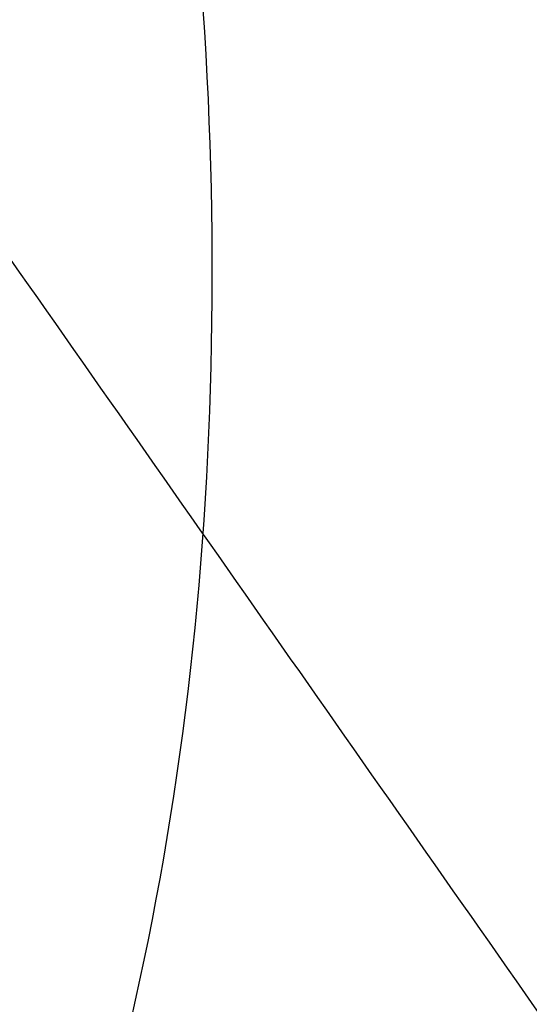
# Model space of a CAD drawing. Header units: millimetres. Extents: x -1437 to 1444, y -1373 to 1332.
# Tile 576 of 656: x 781.14 to 781.797, y -368.435 to -367.166. Entities that reach past the tile are written whole.
import ezdxf

# ---------------------------------------------------------------- set-up
doc = ezdxf.new("R2010")
doc.units = ezdxf.units.MM
doc.layers.add('Default', color=7, linetype='Continuous', true_color=0x000000)

msp = doc.modelspace()

# ---------------------------------------------------------------- linework, layer by layer
at = {"layer": 'Default'}
for points, knots in [([(131.7520007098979, -2.218138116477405, 715.1900953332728), (131.7517039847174, -2.217921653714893, 712.0216694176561), (132.0220112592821, -2.415107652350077, 705.5161072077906), (133.700145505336, -3.639261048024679, 692.8089584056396), (137.9963265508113, -6.773134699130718, 677.4504775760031), (146.2518843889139, -12.79496183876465, 660.6265163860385), (157.296837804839, -20.85112342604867, 645.2932353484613), (170.8561486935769, -30.7408291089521, 631.3410762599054), (186.7038585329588, -42.29909004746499, 618.6587211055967), (204.6323159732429, -55.37426993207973, 607.1599704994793), (224.4335839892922, -69.81452340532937, 596.778449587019), (245.9042859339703, -85.47132968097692, 587.4554343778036), (268.8334129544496, -102.1906011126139, 579.1409255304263), (293.0114835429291, -119.8193629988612, 571.7862214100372), (318.2229802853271, -138.2002389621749, 565.3459172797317), (344.2553605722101, -157.1780214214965, 559.7728563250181), (380.2611216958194, -183.4240508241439, 553.3557773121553), (425.9846705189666, -216.7485574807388, 547.3694630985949), (480.2545371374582, -256.2914921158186, 543.0033075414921), (547.9679961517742, -305.6124660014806, 540.4049736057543), (611.784263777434, -352.0651003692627, 541.6877843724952), (671.4556014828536, -395.4545450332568, 546.8357026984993), (711.4410436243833, -424.5039139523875, 552.0963732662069), (748.0275865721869, -451.0544841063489, 558.6850582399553), (781.0755254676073, -475.0027535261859, 566.4055843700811), (810.4529019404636, -496.2509576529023, 575.061065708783), (832.4924511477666, -512.1509571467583, 583.1547443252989), (848.142695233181, -523.4095561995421, 590.0145564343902), (861.3451816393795, -532.8852957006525, 596.5221266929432), (875.5457376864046, -543.0359773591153, 604.8246694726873), (889.7822052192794, -553.1370869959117, 615.5394072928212), (900.8052621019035, -560.8784537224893, 626.3937933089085), (909.0506139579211, -566.5833358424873, 637.2926402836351), (914.8769066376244, -570.5205543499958, 648.0767802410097), (918.6306163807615, -572.9536763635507, 658.4703191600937), (920.7605244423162, -574.2222229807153, 668.1608291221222), (921.6155293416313, -574.6269502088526, 675.6583602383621), (921.9574115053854, -574.716752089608, 681.2146769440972), (922.1467318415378, -574.7050275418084, 686.4963729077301), (922.3050510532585, -574.642294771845, 693.0818184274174), (922.4648578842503, -574.5965524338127, 699.2136901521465), (922.5840356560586, -574.5515760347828, 703.5190835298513), (922.702183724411, -574.5034498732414, 707.2405269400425), (922.837045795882, -574.4410739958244, 710.8035509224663), (923.0872522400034, -574.3031981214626, 714.1149447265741), (923.3390258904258, -574.1579140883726, 716.2678422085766), (923.7024182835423, -573.9418683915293, 717.9287636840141), (924.2038480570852, -573.6429660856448, 719.1767103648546), (924.5986121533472, -573.413662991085, 719.9308557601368), (925.0383313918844, -573.1704870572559, 720.5929309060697), (925.6035531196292, -572.8815171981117, 721.2797663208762), (926.1821537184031, -572.6277671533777, 721.8002292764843), (926.6845728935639, -572.4918910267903, 722.1163492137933), (926.9332192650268, -572.4691842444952, 722.22855847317), (927.0058583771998, -572.4973404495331, 722.2396090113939), (926.9496794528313, -572.4578455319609, 722.2391317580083), (926.9727461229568, -572.4737982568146, 722.2407686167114), (927.0327339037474, -572.7885945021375, 722.076310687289), (926.9872433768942, -573.49040932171, 721.4970016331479), (926.8029513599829, -574.4450252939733, 720.2669890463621), (926.6140686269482, -575.1864816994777, 718.7410940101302), (926.465999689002, -575.7393625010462, 717.0546215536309), (926.3677368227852, -576.1062777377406, 715.1537069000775), (926.2952959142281, -576.3767717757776, 711.6194244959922), (926.2409361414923, -576.5797516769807, 705.6818946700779), (926.1974497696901, -576.7421301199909, 695.5305340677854), (926.153723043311, -576.905406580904, 669.6116377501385), (926.1428664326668, -576.9459463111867, 619.8719052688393), (926.1432286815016, -576.94459409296, 575.422816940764), (926.1432127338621, -576.9446536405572, 548.6144425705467)], [0, 0, 0, 0, 9.388442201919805, 19.25512239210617, 38.03574428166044, 57.17843237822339, 77.31680741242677, 98.86539763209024, 122.0388003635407, 146.9159871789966, 173.4657413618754, 201.5966451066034, 231.1613037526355, 261.9872558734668, 293.8720136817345, 326.6022322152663, 359.9477944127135, 428.7861398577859, 497.1074358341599, 561.6566341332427, 680.0496786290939, 733.6395925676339, 783.3316339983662, 829.0004526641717, 870.5192212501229, 907.7632656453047, 940.6160900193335, 955.3633666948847, 968.9803796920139, 992.9340835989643, 1013.030376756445, 1029.9187314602, 1044.236715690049, 1056.78837615, 1067.808699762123, 1077.492048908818, 1086.225565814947, 1090.12584174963, 1094.026117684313, 1101.968393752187, 1109.910669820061, 1112.415567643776, 1114.920465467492, 1121.12979194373, 1123.174000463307, 1125.218208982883, 1128.030750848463, 1129.176917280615, 1130.323083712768, 1131.30349002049, 1132.283896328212, 1133.855097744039, 1134.468084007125, 1134.964815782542, 1135.358592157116, 1135.705934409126, 1136.102034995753, 1136.607468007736, 1138.013637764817, 1139.970894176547, 1142.520160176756, 1144.044662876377, 1146.007875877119, 1149.328219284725, 1154.965423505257, 1163.988959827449, 1179.845509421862, 1232.782354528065, 1313.202701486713, 1313.202701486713, 1313.202701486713, 1313.202701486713]), ([(129.7520007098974, -4.218138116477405, 715.1900953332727), (129.7517001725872, -4.217917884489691, 712.0067866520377), (130.0232944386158, -4.416040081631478, 705.4695647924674), (131.7098732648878, -5.646345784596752, 692.6978061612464), (136.0282420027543, -8.796389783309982, 677.2609584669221), (144.32126306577, -14.84551952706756, 660.3622510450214), (155.4057837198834, -22.93051138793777, 644.9752323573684), (169.0016528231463, -32.8468461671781, 630.9861865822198), (184.8811447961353, -44.42824685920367, 618.2788270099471), (202.8365474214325, -57.52303346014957, 606.763045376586), (222.6604958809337, -71.97977862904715, 596.3697823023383), (244.1503317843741, -87.65048605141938, 587.0385490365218), (267.0957075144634, -104.3815509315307, 578.7182042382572), (291.287702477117, -122.0204082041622, 571.3593000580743), (316.511250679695, -140.4100112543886, 564.9159404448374), (342.5541764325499, -159.3954206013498, 559.3406364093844), (378.5725343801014, -185.6505485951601, 552.9213284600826), (424.30924875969, -218.9845448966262, 546.9333302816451), (478.5922892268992, -258.5369538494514, 542.5661305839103), (546.3210637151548, -307.8689286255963, 539.9672092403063), (610.1537138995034, -354.3333443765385, 541.2502721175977), (669.8433444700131, -397.7359571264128, 546.3997378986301), (709.8429370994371, -426.7955176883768, 551.6622434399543), (746.4448272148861, -453.3571449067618, 558.2536547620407), (779.5098228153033, -477.317703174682, 565.978109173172), (808.906710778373, -498.5799578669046, 574.639251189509), (830.9662022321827, -514.4943007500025, 582.7401125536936), (846.635654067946, -525.76668654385, 589.6082707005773), (859.8586484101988, -535.2571182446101, 596.1259178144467), (874.087988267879, -545.4283575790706, 604.4449022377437), (888.3658262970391, -555.5588136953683, 615.19007749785), (899.4341192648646, -563.3319586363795, 626.0880132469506), (907.7249939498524, -569.0683592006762, 637.0458362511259), (913.5911784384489, -573.0325584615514, 647.902729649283), (917.3731464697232, -575.4840012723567, 658.3742087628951), (919.5182841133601, -576.7615861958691, 668.1350486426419), (920.3781501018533, -577.1685425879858, 675.6777422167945), (920.7214181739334, -577.2586810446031, 681.2575927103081), (920.9112031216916, -577.2468947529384, 686.5535594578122), (921.0692927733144, -577.184209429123, 693.1315945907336), (921.2292345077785, -577.1384315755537, 699.267615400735), (921.3486406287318, -577.093388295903, 703.5835412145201), (921.4677477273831, -577.0448001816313, 707.325488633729), (921.6026305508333, -576.9826146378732, 710.9179336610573), (921.8624584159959, -576.8394654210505, 714.360661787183), (922.130259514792, -576.6850706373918, 716.6747345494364), (922.5601821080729, -576.4295751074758, 718.6829487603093), (923.2041138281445, -576.0457326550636, 720.2908699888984), (923.7032351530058, -575.7557805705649, 721.242543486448), (924.2557788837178, -575.450496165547, 722.0737596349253), (924.9503109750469, -575.0946277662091, 722.918856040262), (925.6488736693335, -574.7914827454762, 723.5398274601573), (926.1612769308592, -574.6575269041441, 723.8578103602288), (926.320487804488, -574.6464946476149, 723.9220977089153), (925.9873820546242, -574.6820298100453, 723.782963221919), (925.1643568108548, -574.0557235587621, 723.8002244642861), (925.1217357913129, -573.7509350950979, 723.9490873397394), (925.1775132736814, -574.028911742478, 723.8155376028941), (925.1280689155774, -574.9231790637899, 723.0852839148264), (924.89354144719, -576.1174076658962, 721.5400928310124), (924.6654247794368, -577.0155116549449, 719.680228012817), (924.4921364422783, -577.6616853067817, 717.7160074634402), (924.3734308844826, -578.1051332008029, 715.3977981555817), (924.3010428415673, -578.3753651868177, 711.7363696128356), (924.2454951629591, -578.5827994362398, 705.7336815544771), (924.202146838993, -578.744651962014, 695.5537205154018), (924.158316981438, -578.9083065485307, 669.6146980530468), (924.1474988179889, -578.9486847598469, 619.8726913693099), (924.1478450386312, -578.9473783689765, 575.4226967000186), (924.1478321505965, -578.9474180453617, 548.6144425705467)], [0, 0, 0, 0, 9.388442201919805, 19.25512239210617, 38.03574428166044, 57.17843237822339, 77.31680741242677, 98.86539763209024, 122.0388003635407, 146.9159871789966, 173.4657413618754, 201.5966451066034, 231.1613037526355, 261.9872558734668, 293.8720136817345, 326.6022322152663, 359.9477944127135, 428.7861398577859, 497.1074358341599, 561.6566341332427, 680.0496786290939, 733.6395925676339, 783.3316339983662, 829.0004526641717, 870.5192212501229, 907.7632656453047, 940.6160900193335, 955.3633666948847, 968.9803796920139, 992.9340835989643, 1013.030376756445, 1029.9187314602, 1044.236715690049, 1056.78837615, 1067.808699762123, 1077.492048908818, 1086.225565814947, 1090.12584174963, 1094.026117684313, 1101.968393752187, 1109.910669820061, 1112.415567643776, 1114.920465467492, 1121.12979194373, 1123.174000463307, 1125.218208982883, 1128.030750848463, 1129.176917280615, 1130.323083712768, 1131.30349002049, 1132.283896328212, 1133.855097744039, 1134.468084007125, 1134.964815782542, 1135.358592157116, 1135.705934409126, 1136.102034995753, 1136.607468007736, 1138.013637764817, 1139.970894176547, 1142.520160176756, 1144.044662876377, 1146.007875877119, 1149.328219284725, 1154.965423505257, 1163.988959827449, 1179.845509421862, 1232.782354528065, 1313.202701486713, 1313.202701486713, 1313.202701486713, 1313.202701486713]), ([(133.7520007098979, -4.218138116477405, 715.1900953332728), (133.7517283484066, -4.217939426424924, 712.1168207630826), (134.0138073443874, -4.409122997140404, 705.8136616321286), (135.6379587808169, -5.593897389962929, 693.5195271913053), (139.7923249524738, -8.624323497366, 678.6619148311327), (147.8084972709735, -14.47153676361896, 662.3155571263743), (158.600698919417, -22.34334247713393, 647.3255363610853), (171.9265655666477, -32.06278250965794, 633.6089109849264), (187.571420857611, -43.47309565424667, 621.0861440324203), (205.3279926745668, -56.42292054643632, 609.6960301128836), (224.984680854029, -70.75773864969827, 599.3893560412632), (246.3335158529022, -86.32567825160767, 590.1186776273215), (269.1592631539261, -102.9695689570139, 581.8412937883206), (293.248859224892, -120.5338230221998, 574.5132711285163), (318.3839063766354, -138.8589630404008, 568.0923440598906), (344.3495241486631, -157.7880761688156, 562.5334779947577), (380.2757311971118, -183.9761168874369, 556.1304668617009), (425.9165385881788, -217.2403219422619, 550.1547189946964), (480.1043303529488, -256.7234567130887, 545.7950447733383), (547.7236501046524, -305.9758649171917, 543.2003020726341), (611.440279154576, -352.355969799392, 544.4815255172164), (671.0022614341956, -395.6658982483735, 549.6201627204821), (710.9041121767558, -424.6545377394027, 554.8699737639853), (747.4011652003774, -451.1401638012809, 561.4427384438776), (780.3510335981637, -475.017361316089, 569.1406519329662), (809.6178681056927, -496.1856023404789, 577.7640303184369), (831.5461472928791, -512.0053087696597, 585.8175944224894), (847.0905032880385, -523.187722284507, 592.6313775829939), (860.1810035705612, -532.5830819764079, 599.0839138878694), (874.2245647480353, -542.6214759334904, 607.2967818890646), (888.2349621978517, -552.562063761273, 617.8452111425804), (899.0104221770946, -560.1293767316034, 628.4612572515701), (907.0060591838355, -565.6612806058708, 639.0366508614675), (912.6128721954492, -569.4499981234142, 649.4206319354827), (916.2103924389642, -571.7818220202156, 659.3836355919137), (918.255441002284, -572.9999830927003, 668.6827992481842), (919.082866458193, -573.3920317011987, 675.9253045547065), (919.4166249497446, -573.479851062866, 681.3443146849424), (919.6030372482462, -573.4684795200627, 686.5379386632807), (919.762062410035, -573.4057091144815, 693.1430111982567), (919.9216148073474, -573.359982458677, 699.2672362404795), (920.0409564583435, -573.3149731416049, 703.5795231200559), (920.1596480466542, -573.2665777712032, 707.3121066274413), (920.2944684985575, -573.2043449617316, 710.891868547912), (920.5505836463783, -573.0632346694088, 714.2844991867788), (920.8126373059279, -572.9120934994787, 716.5395656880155), (921.2180912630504, -572.6711426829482, 718.422587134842), (921.8151504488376, -572.3151492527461, 719.9137365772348), (922.2928133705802, -572.0378736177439, 720.8260238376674), (922.8368176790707, -571.7360861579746, 721.6486768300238), (923.5729716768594, -571.3626084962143, 722.5387221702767), (924.3585397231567, -571.0072089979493, 723.2678032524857), (925.3235739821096, -570.7358615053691, 723.8872308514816), (926.0718431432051, -570.6463888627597, 724.2501335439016), (927.214497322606, -570.7289505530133, 724.6186746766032), (928.6631711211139, -571.8330683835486, 724.5888002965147), (929.039379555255, -572.8784173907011, 724.175791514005), (929.1955610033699, -573.9405415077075, 723.5650565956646), (929.0919759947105, -575.0302410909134, 722.6130462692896), (928.8635198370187, -576.2354695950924, 721.0449074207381), (928.6453507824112, -577.0800165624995, 719.2847343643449), (928.4830088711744, -577.6889242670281, 717.4336764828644), (928.3729537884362, -578.0992479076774, 715.2941967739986), (928.3005586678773, -578.369767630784, 711.6865126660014), (928.2455113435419, -578.5752492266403, 705.7116733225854), (928.2021058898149, -578.7373463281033, 695.5438444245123), (928.1583192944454, -578.9008388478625, 669.6133994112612), (928.147484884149, -578.9412978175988, 619.8723550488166), (928.1478377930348, -578.9399789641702, 575.4227482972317), (928.147823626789, -578.9400320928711, 548.6144425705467)], [0, 0, 0, 0, 9.388442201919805, 19.25512239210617, 38.03574428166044, 57.17843237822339, 77.31680741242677, 98.86539763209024, 122.0388003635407, 146.9159871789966, 173.4657413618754, 201.5966451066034, 231.1613037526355, 261.9872558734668, 293.8720136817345, 326.6022322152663, 359.9477944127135, 428.7861398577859, 497.1074358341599, 561.6566341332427, 680.0496786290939, 733.6395925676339, 783.3316339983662, 829.0004526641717, 870.5192212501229, 907.7632656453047, 940.6160900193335, 955.3633666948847, 968.9803796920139, 992.9340835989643, 1013.030376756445, 1029.9187314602, 1044.236715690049, 1056.78837615, 1067.808699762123, 1077.492048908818, 1086.225565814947, 1090.12584174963, 1094.026117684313, 1101.968393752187, 1109.910669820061, 1112.415567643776, 1114.920465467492, 1121.12979194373, 1123.174000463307, 1125.218208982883, 1128.030750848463, 1129.176917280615, 1130.323083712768, 1131.30349002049, 1132.283896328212, 1133.855097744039, 1134.468084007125, 1134.964815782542, 1135.358592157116, 1135.705934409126, 1136.102034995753, 1136.607468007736, 1138.013637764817, 1139.970894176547, 1142.520160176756, 1144.044662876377, 1146.007875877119, 1149.328219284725, 1154.965423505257, 1163.988959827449, 1179.845509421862, 1232.782354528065, 1313.202701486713, 1313.202701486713, 1313.202701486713, 1313.202701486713]), ([(131.7520007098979, -6.218138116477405, 715.1900953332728), (131.7517245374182, -6.217936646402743, 712.1019379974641), (132.0150905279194, -6.410059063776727, 705.7671192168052), (133.6476865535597, -7.600993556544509, 693.4083749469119), (137.8242404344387, -10.64760459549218, 678.4723957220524), (145.8778760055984, -16.52214450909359, 662.051291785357), (156.7096449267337, -24.42281039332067, 647.0075333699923), (170.0720698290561, -34.16891467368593, 633.2540213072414), (185.7487072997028, -45.60240749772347, 620.7062499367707), (203.5322243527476, -58.5718833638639, 609.29910498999), (223.2115930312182, -72.92324130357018, 598.9806887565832), (244.5795620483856, -88.5051336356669, 589.7017922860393), (267.4215581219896, -105.1608723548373, 581.4185724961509), (291.5250786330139, -122.7352788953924, 574.0863497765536), (316.6721773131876, -141.0692051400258, 567.6623672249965), (342.6483406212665, -160.0060058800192, 562.1012580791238), (378.5871445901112, -186.2032287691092, 555.6960180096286), (424.2411176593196, -219.4770289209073, 549.7185861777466), (478.4420834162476, -258.9697623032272, 545.3578678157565), (546.0767188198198, -308.2333255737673, 542.7625377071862), (609.8097305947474, -354.6253559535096, 544.044013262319), (669.3900058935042, -397.9485859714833, 549.1841979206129), (709.3060072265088, -426.9475059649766, 554.4358439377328), (745.8184075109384, -453.4442698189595, 561.0113349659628), (778.7853326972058, -477.3338285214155, 568.713176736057), (808.0716787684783, -498.5161838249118, 577.3422157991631), (830.0199002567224, -514.3502809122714, 585.402962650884), (845.583464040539, -525.54651436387, 592.2250918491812), (858.6944722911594, -534.9565940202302, 598.6877050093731), (872.7668173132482, -545.01557508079, 606.9170146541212), (886.8185852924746, -554.9855380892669, 617.4958813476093), (897.6392813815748, -562.5846506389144, 628.1554771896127), (905.6804412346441, -568.1480879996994, 638.7898468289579), (911.3271460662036, -571.9637958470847, 649.2465813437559), (914.9529246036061, -574.3139455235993, 659.2875251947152), (917.013202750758, -575.5411464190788, 668.6570187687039), (917.8454892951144, -575.9354235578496, 675.9446865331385), (918.1806336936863, -576.0235783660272, 681.3872304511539), (918.3675106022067, -576.0121437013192, 686.5951252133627), (918.5263062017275, -575.9494188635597, 693.192787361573), (918.6859935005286, -575.9036549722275, 699.3211614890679), (918.8055634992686, -575.8585775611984, 703.6439808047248), (918.9252141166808, -575.8097191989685, 707.3970683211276), (919.0600553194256, -575.7476757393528, 711.006251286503), (919.3257918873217, -575.6012912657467, 714.5302162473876), (919.6038729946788, -575.4410388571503, 716.9464580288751), (920.0758571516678, -575.1606379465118, 719.176772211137), (920.8154182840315, -574.719704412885, 721.0278962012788), (921.3974384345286, -574.381779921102, 722.1377115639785), (922.054267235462, -574.017884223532, 723.129505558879), (922.9197315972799, -573.5775084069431, 724.1778118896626), (923.8252617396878, -573.1727144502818, 725.0074014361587), (924.8002800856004, -572.903287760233, 725.6286919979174), (925.4591137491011, -572.8254898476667, 725.9436727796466), (926.1960230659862, -572.9154300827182, 726.1620288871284), (926.8778505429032, -573.4327346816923, 726.149893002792), (927.1883712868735, -574.1573420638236, 725.8841102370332), (927.3403424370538, -575.1826470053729, 725.3042835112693), (927.2328035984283, -576.4648002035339, 724.2013285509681), (926.9541119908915, -577.909642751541, 722.3180112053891), (926.6967090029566, -578.9108385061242, 720.2238683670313), (926.5091476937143, -579.6130401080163, 718.0950623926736), (926.378649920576, -580.0998974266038, 715.5382880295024), (926.306307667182, -580.370156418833, 711.8034577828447), (926.2500724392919, -580.5800943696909, 705.7634602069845), (926.20680503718, -580.7416688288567, 695.5670308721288), (926.1629153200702, -580.9055476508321, 669.6164597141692), (926.1521193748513, -580.9458605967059, 619.8731411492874), (926.1524562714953, -580.9446013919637, 575.4226280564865), (926.1524451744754, -580.9446429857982, 548.6144425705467)], [0, 0, 0, 0, 9.388442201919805, 19.25512239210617, 38.03574428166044, 57.17843237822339, 77.31680741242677, 98.86539763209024, 122.0388003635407, 146.9159871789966, 173.4657413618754, 201.5966451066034, 231.1613037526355, 261.9872558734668, 293.8720136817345, 326.6022322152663, 359.9477944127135, 428.7861398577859, 497.1074358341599, 561.6566341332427, 680.0496786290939, 733.6395925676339, 783.3316339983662, 829.0004526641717, 870.5192212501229, 907.7632656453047, 940.6160900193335, 955.3633666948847, 968.9803796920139, 992.9340835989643, 1013.030376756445, 1029.9187314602, 1044.236715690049, 1056.78837615, 1067.808699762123, 1077.492048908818, 1086.225565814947, 1090.12584174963, 1094.026117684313, 1101.968393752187, 1109.910669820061, 1112.415567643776, 1114.920465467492, 1121.12979194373, 1123.174000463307, 1125.218208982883, 1128.030750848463, 1129.176917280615, 1130.323083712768, 1131.30349002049, 1132.283896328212, 1133.855097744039, 1134.468084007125, 1134.964815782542, 1135.358592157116, 1135.705934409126, 1136.102034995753, 1136.607468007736, 1138.013637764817, 1139.970894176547, 1142.520160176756, 1144.044662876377, 1146.007875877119, 1149.328219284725, 1154.965423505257, 1163.988959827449, 1179.845509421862, 1232.782354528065, 1313.202701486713, 1313.202701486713, 1313.202701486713, 1313.202701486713]), ([(668.0384322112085, -210.3262291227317, 12.42448758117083), (680.2187577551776, -227.7215367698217, -4.595391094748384), (717.4311198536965, -280.8662975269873, -51.46220743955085), (803.0397032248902, -403.128025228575, -128.8701520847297), (878.9976087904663, -511.6071566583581, -153.7300750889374), (926.1478285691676, -578.9446490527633, -153.7300750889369)], [2.415480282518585, 2.415480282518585, 2.415480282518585, 2.415480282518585, 70.39614350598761, 198.6360556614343, 404.9955273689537, 404.9955273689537, 404.9955273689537, 404.9955273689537]), ([(668.7174759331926, -211.2960040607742, 12.00910117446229), (680.7352640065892, -228.4591841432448, -4.73286073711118), (717.7646268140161, -281.3425948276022, -51.29519824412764), (803.1186139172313, -403.2407213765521, -128.472123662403), (879.0272338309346, -511.6494656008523, -153.3146886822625), (926.1478285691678, -578.9446490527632, -153.3146886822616)], [2.408267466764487, 2.408267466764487, 2.408267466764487, 2.408267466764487, 69.36707553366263, 197.5378925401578, 403.7861785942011, 403.7861785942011, 403.7861785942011, 403.7861785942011]), ([(780.2381862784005, -364.0713535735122, 27.83619323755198), (780.6069561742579, -364.5980115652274, 27.52261498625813), (780.8898626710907, -365.153999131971, 27.22133922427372), (781.093063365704, -365.7576074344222, 26.9233355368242), (781.1002301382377, -365.7792165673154, 26.91269718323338), (781.1132172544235, -365.8190756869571, 26.89313921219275), (781.1323606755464, -365.8788231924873, 26.86391305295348), (781.1746678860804, -366.0179458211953, 26.79649426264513), (781.249839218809, -366.2950382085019, 26.66475900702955), (781.3624095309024, -366.8446115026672, 26.41369779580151), (781.3941457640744, -367.3077689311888, 26.21977555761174), (781.3712814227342, -368.2235432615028, 25.86029519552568), (781.2408874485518, -368.7711550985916, 25.67798736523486), (780.987678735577, -369.2706241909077, 25.54927152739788), (780.9811354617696, -369.2832905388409, 25.5460414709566), (780.9666833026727, -369.3108356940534, 25.53907945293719), (780.9447691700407, -369.3518968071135, 25.52880494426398), (780.8919849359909, -369.4459097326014, 25.50601071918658), (780.7798114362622, -369.6267502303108, 25.46514078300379), (780.5290443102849, -369.9596898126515, 25.40227496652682), (780.268809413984, -370.1957956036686, 25.38074550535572), (780.075189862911, -370.3313012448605, 25.38077276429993)], [-6.290977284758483, -6.290977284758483, -6.290977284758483, -6.290977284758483, -4.718232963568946, -4.718232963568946, -4.669084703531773, -4.669084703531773, -4.619936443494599, -4.521639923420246, -4.325046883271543, -3.931860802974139, -3.145488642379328, -3.145488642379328, -1.57274432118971, -1.57274432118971, -1.523596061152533, -1.523596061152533, -1.474447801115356, -1.376151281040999, -1.179558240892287, -0.7863721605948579, 0, 0, 0, 0])]:
    msp.add_open_spline(points, degree=3, knots=knots, dxfattribs=at)
for points, degree in [([(131.7520007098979, -4.218138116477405, 715.1900953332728), (131.7520007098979, -4.218138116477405, 590), (545.2296898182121, -305.8451851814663, 510), (917.3775072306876, -576.226401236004, 590), (920.8604670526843, -575.1639335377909, 703.961257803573), (920.8604670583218, -575.163933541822, 721.161257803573), (928.3562721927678, -570.6983175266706, 725.711257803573), (926.1478289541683, -578.9446483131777, 721.161257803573), (926.1478289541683, -578.9446483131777, 704.7612578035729), (926.1478289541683, -578.9446483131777, 548.6144425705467)], 3), ([(878.0038762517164, -145.2625419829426, -35.9726644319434), (706.5451504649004, -265.3192342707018, -35.9726644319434), (535.0864246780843, -385.3759265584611, -35.9726644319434)], 2), ([(876.7468124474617, -146.418036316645, -35.62381762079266), (706.6743241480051, -265.5040746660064, -35.62381762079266), (536.6018358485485, -384.5901130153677, -35.62381762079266)], 2), ([(1052.626942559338, -194.5110236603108, -108.0505632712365), (787.1340559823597, -380.4111441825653, -108.0505632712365), (521.6411694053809, -566.3112647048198, -108.0505632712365)], 2), ([(1051.773179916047, -195.2917116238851, -107.663129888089), (787.2200492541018, -380.5338079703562, -107.663129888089), (522.6669185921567, -565.7759043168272, -107.663129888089)], 2), ([(559.5171199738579, -329.9540827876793, -14.63062607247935), (797.1223545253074, -669.289524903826, -14.63062607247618), (1034.727589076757, -1008.624967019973, -14.630626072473)], 2), ([(560.3392724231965, -330.9291279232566, -15.02656055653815), (797.215559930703, -669.223525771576, -15.026560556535), (1034.091847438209, -1007.517923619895, -15.02656055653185)], 2), ([(790.2089413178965, -368.3297054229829, 15.43302898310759), (781.7922942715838, -356.3094877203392, 15.4330289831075), (773.3756472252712, -344.2892700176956, 15.43302898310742)], 2), ([(773.3147437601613, -344.3319150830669, 16.9935672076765), (781.7313908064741, -356.352132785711, 16.99356720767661), (790.1480378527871, -368.3723504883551, 16.99356720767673)], 2), ([(773.2538402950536, -344.3745601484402, 18.55410543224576), (781.6704873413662, -356.3947778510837, 18.55410543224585), (790.0871343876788, -368.4149955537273, 18.55410543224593)], 2), ([(789.1777598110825, -369.0517464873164, 19.712938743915), (780.7611127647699, -357.0315287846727, 19.71293874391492), (772.3444657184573, -345.0113110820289, 19.71293874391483)], 2), ([(789.1146946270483, -369.095905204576, 15.43302898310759), (780.6980475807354, -357.0756875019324, 15.4330289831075), (772.2814005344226, -345.0554697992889, 15.43302898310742)], 2), ([(772.2241320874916, -345.0955695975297, 16.90042661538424), (780.6407791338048, -357.1157873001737, 16.90042661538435), (789.057426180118, -369.1360050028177, 16.90042661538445)], 2), ([(772.1668636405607, -345.1356693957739, 18.36782424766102), (780.5835106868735, -357.1558870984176, 18.36782424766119), (789.0001577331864, -369.1761048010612, 18.36782424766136)], 2), ([(775.8727045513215, -351.3402618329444, 18.36782424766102), (783.118280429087, -361.6880165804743, 18.36782424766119), (790.3638563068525, -372.0357713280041, 18.36782424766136)], 2), ([(776.0942029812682, -351.4694314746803, 19.71293874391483), (783.3725978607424, -361.8640566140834, 19.71293874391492), (790.6509927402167, -372.2586817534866, 19.712938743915)], 2), ([(789.6947740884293, -373.7984818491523, 21.48317148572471), (782.2119376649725, -363.1118839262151, 21.48317148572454), (774.7291012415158, -352.425286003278, 21.48317148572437)], 2), ([(774.172856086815, -353.7549963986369, 21.31821215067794), (781.4267158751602, -364.1145817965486, 21.31821215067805), (788.6805756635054, -374.4741671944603, 21.31821215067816)], 2), ([(790.671408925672, -375.0688003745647, 18.8427437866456), (783.4010678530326, -364.685677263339, 18.84274378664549), (776.1307267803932, -354.3025541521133, 18.84274378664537)], 2), ([(775.6414340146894, -354.6451606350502, 19.73394173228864), (783.0660419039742, -365.2485995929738, 19.73394173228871), (790.4906497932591, -375.8520385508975, 19.73394173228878)], 2), ([(775.152141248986, -354.9877671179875, 20.62513967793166), (782.3628358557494, -365.2857062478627, 20.62513967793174), (789.5735304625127, -375.5836453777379, 20.62513967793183)], 2), ([(778.312969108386, -357.7229738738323, 24.72439055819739), (782.0558810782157, -363.0684061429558, 24.72439055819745), (785.7987930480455, -368.4138384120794, 24.72439055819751)], 2), ([(777.2109520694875, -358.2747203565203, 24.58615527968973), (780.9817122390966, -363.6599239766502, 24.5861552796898), (784.7524724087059, -369.0451275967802, 24.58615527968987)], 2), ([(781.762155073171, -381.0532293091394, 20.62513967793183), (774.5514604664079, -370.7552901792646, 20.62513967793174), (767.3407658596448, -360.4573510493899, 20.62513967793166)], 2), ([(781.7006928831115, -382.0068411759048, 19.73394173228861), (774.2760829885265, -371.4033993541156, 19.73394173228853), (766.8514730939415, -360.7999575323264, 19.73394173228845)], 2), ([(782.7383832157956, -374.1347355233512, 34.4521107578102), (778.383953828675, -367.9159658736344, 31.53792403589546), (774.0295244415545, -361.6971962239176, 28.62373731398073)], 2), ([(1234.164646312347, -363.2689513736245, -153.7300750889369), (926.1478285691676, -578.9446490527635, -153.7300750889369), (618.1310108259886, -794.6203467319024, -153.7300750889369)], 2), ([(788.6805756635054, -374.4741671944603, 21.31821215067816), (784.7524724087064, -369.0451275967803, 24.58615527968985), (780.8243691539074, -363.6160879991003, 27.85409840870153)], 2), ([(1233.346213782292, -363.8420240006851, -153.3146886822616), (926.1478285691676, -578.9446490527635, -153.3146886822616), (618.9494433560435, -794.0472741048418, -153.3146886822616)], 2), ([(781.2919135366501, -364.1011580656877, 29.02608030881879), (781.5658973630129, -364.4715438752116, 28.80144529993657), (782.1340736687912, -365.2585802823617, 28.32806666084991), (783.0760522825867, -366.559784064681, 27.54467520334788), (784.101116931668, -367.9767174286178, 26.69180936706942), (785.2096927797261, -369.5088315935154, 25.76956159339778), (786.4044661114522, -371.1601440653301, 24.77557738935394), (787.6900319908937, -372.936922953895, 23.7060664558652), (788.613994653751, -374.2139360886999, 22.937384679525), (789.0921741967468, -374.8748279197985, 22.53956883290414)], 3), ([(779.3941392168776, -364.9978708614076, 27.89565059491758), (782.3734856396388, -369.2528185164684, 29.88956782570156), (785.3528320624, -373.5077661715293, 31.88348505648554)], 2), ([(783.8694794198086, -375.750108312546, 29.31485935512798), (780.890132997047, -371.4951606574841, 27.3209421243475), (777.9107865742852, -367.2402130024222, 25.32702489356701)], 2), ([(781.2550305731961, -376.3770776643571, 31.88348505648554), (778.2756841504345, -372.1221300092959, 29.88956782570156), (775.2963377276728, -367.8671823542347, 27.89565059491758)], 2)]:
    msp.add_open_spline(points, degree=degree, dxfattribs=at)
msp.add_rational_spline([(774.7283579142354, -379.1693266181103, 15.43302898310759), (780.6901495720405, -387.6836474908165, 15.43302898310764), (788.4304412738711, -382.2638368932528, 15.43302898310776), (796.170732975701, -376.8440262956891, 15.43302898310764), (790.2089413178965, -368.3297054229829, 15.43302898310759)], [1, 0.7071067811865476, 1, 0.7071067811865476, 1], degree=2, knots=[0, 0, 0, 13.35176877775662, 13.35176877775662, 26.70353755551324, 26.70353755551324, 26.70353755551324], dxfattribs=at)

doc.saveas('drawing.dxf')
